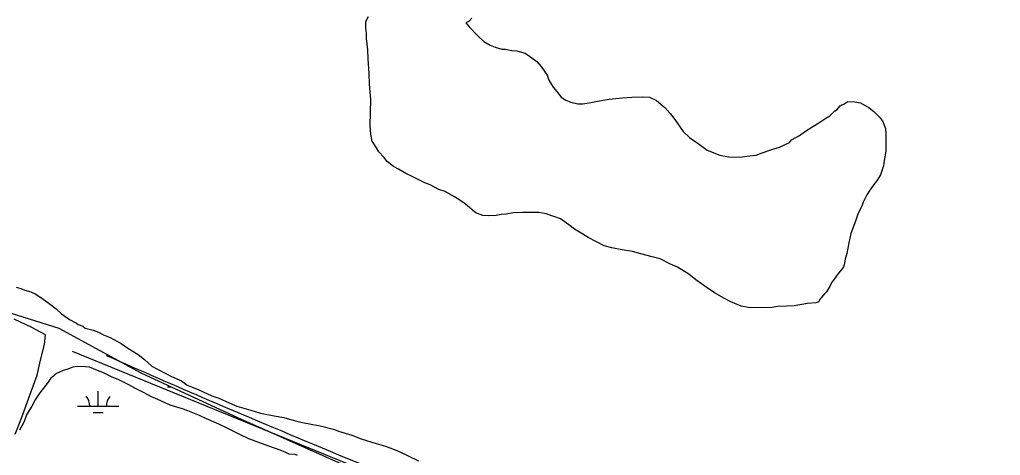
# Model space of a CAD drawing. Extents: x 3245246 to 3283090, y 806824 to 832173.
# Drawn here: x 3266287 to 3268650, y 825064 to 826113 of the extents above; entities that cross this region are included whole.
import ezdxf

# ---------------------------------------------------------------- set-up
doc = ezdxf.new("R2010")
doc.units = 0
for name, color, linetype in [('V-ROAD-CNTR', 7, 'Continuous'), ('V-SITE-VEGE', 7, 'Continuous'), ('V-TOPO-SHOR', 7, 'Continuous'), ('V-WETL-SWMP', 7, 'Continuous')]:
    doc.layers.add(name, color=color, linetype=linetype)

msp = doc.modelspace()

# ---------------------------------------------------------------- linework, layer by layer
at = {"layer": 'V-ROAD-CNTR'}
msp.add_lwpolyline([(3267055.4, 825066), (3267850.3, 824746.5), (3268555, 824466.2)], dxfattribs=at)
msp.add_spline([(3266496.1, 825304.6), (3266743.3, 825197.3), (3267055.4, 825066)], degree=3, dxfattribs=at)
at = {"layer": 'V-SITE-VEGE'}
for p, q in [((3267121.4, 826107.9), (3267127.6, 826119.8)), ((3267376.5, 826116.3), (3267370.4, 826109.2)), ((3267121.2, 826092.4), (3267121.4, 826107.9)), ((3267123.4, 826079.3), (3267121.2, 826092.4)), ((3267365.6, 826106.9), (3267362, 826104.6)), ((3267362, 826104.6), (3267370.2, 826094.9)), ((3267370.4, 826109.2), (3267365.6, 826106.9)), ((3267370.2, 826094.9), (3267390.2, 826074.4)), ((3267123.3, 826067.4), (3267123.4, 826079.3)), ((3267126.4, 826040), (3267123.3, 826067.4)), ((3267390.2, 826074.4), (3267405.5, 826059.9)), ((3267405.5, 826059.9), (3267420.8, 826051.3)), ((3267420.8, 826051.3), (3267432.7, 826046.4)), ((3267432.7, 826046.4), (3267449.3, 826041.4)), ((3267127.3, 826018.5), (3267126.4, 826040)), ((3267449.3, 826041.4), (3267457.6, 826041.3)), ((3267457.6, 826041.3), (3267473.1, 826038.7)), ((3267473.1, 826038.7), (3267485, 826037.3)), ((3267485, 826037.3), (3267505.1, 826032.3)), ((3267505.1, 826032.3), (3267515.8, 826025)), ((3267515.8, 826025), (3267533.4, 826011.7)), ((3267129.2, 825982.7), (3267127.3, 826018.5)), ((3267533.4, 826011.7), (3267544, 825999.6)), ((3267544, 825999.6), (3267558, 825979.1)), ((3267130.1, 825957.7), (3267129.2, 825982.7)), ((3267558, 825979.1), (3267562.6, 825967.2)), ((3267133.1, 825920.7), (3267130.1, 825957.7)), ((3267562.6, 825967.2), (3267573.1, 825950.3)), ((3267573.1, 825950.3), (3267581.3, 825939.5)), ((3267581.3, 825939.5), (3267591.8, 825926.3)), ((3267591.8, 825926.3), (3267603.6, 825919)), ((3267739.5, 825924.2), (3267762.2, 825926.3)), ((3267762.2, 825926.3), (3267788.4, 825927.1)), ((3267788.4, 825927.1), (3267805, 825925.7)), ((3267805, 825925.7), (3267821.6, 825918.3)), ((3267132.2, 825857.6), (3267133.1, 825920.7)), ((3267603.6, 825919), (3267615.5, 825914)), ((3267615.5, 825914), (3267632.1, 825910.2)), ((3267632.1, 825910.2), (3267644, 825910)), ((3267644, 825910), (3267663.1, 825913.4)), ((3267663.1, 825913.4), (3267679.8, 825916.7)), ((3267679.8, 825916.7), (3267707.3, 825921.1)), ((3267707.3, 825921.1), (3267724, 825923.2)), ((3267724, 825923.2), (3267739.5, 825924.2)), ((3267821.6, 825918.3), (3267841.6, 825901.3)), ((3267841.6, 825901.3), (3267854.5, 825886.9)), ((3268257.3, 825896.7), (3268264.5, 825905)), ((3268264.5, 825905), (3268268.1, 825907.3)), ((3268268.1, 825907.3), (3268272.9, 825909.6)), ((3268272.9, 825909.6), (3268278.9, 825913.1)), ((3268278.9, 825913.1), (3268282.6, 825915.4)), ((3268282.6, 825915.4), (3268299.2, 825915.2)), ((3268299.2, 825915.2), (3268313.5, 825912.6)), ((3268313.5, 825912.6), (3268333.6, 825900.4)), ((3267854.5, 825886.9), (3267866.2, 825872.4)), ((3268229.6, 825875.7), (3268239.2, 825881.5)), ((3268239.2, 825881.5), (3268250.1, 825892.1)), ((3268250.1, 825892.1), (3268257.3, 825896.7)), ((3268333.6, 825900.4), (3268345.4, 825891.9)), ((3268345.4, 825891.9), (3268358.3, 825878.6)), ((3268358.3, 825878.6), (3268366.5, 825869)), ((3267133.1, 825836.2), (3267132.2, 825857.6)), ((3267866.2, 825872.4), (3267886.1, 825843.5)), ((3268177.9, 825843), (3268198.3, 825855.9)), ((3268198.3, 825855.9), (3268212.7, 825864)), ((3268212.7, 825864), (3268229.6, 825875.7)), ((3268366.5, 825869), (3268373.4, 825851)), ((3267136.5, 825820.6), (3267133.1, 825836.2)), ((3267886.1, 825843.5), (3267901.4, 825829)), ((3268146.7, 825823.2), (3268165.9, 825833.7)), ((3268165.9, 825833.7), (3268177.9, 825843)), ((3268373.4, 825851), (3268374.4, 825836.7)), ((3268374.4, 825836.7), (3268373.8, 825796.2)), ((3267147, 825803.8), (3267136.5, 825820.6)), ((3267901.4, 825829), (3267927.3, 825810.8)), ((3267927.3, 825810.8), (3267943.8, 825798.7)), ((3268117.8, 825805.8), (3268141.8, 825817.3)), ((3268141.8, 825817.3), (3268146.7, 825823.2)), ((3267152.8, 825794.2), (3267147, 825803.8)), ((3267164.5, 825782.1), (3267152.8, 825794.2)), ((3267943.8, 825798.7), (3267974.6, 825786.3)), ((3267974.6, 825786.3), (3267994.8, 825782.5)), ((3268022.2, 825782.1), (3268038.9, 825784.2)), ((3268038.9, 825784.2), (3268061.6, 825786.3)), ((3268061.6, 825786.3), (3268075.9, 825792)), ((3268075.9, 825792), (3268099.9, 825800.1)), ((3268099.9, 825800.1), (3268117.8, 825805.8)), ((3268373.8, 825796.2), (3268369.9, 825773.7)), ((3267172.7, 825771.3), (3267164.5, 825782.1)), ((3267188, 825759.2), (3267172.7, 825771.3)), ((3267994.8, 825782.5), (3268022.2, 825782.1)), ((3268368.5, 825760.6), (3268364.8, 825748.7)), ((3268369.9, 825773.7), (3268368.5, 825760.6)), ((3267199.9, 825753.1), (3267188, 825759.2)), ((3267217.6, 825742.1), (3267199.9, 825753.1)), ((3267231.8, 825735.9), (3267217.6, 825742.1)), ((3267249.5, 825727.3), (3267231.8, 825735.9)), ((3268361.1, 825739.2), (3268352.6, 825725.1)), ((3268364.8, 825748.7), (3268361.1, 825739.2)), ((3267263.7, 825720), (3267249.5, 825727.3)), ((3267276.8, 825715.1), (3267263.7, 825720)), ((3267296.9, 825704), (3267276.8, 825715.1)), ((3268347.7, 825719.2), (3268335.6, 825702.7)), ((3268352.6, 825725.1), (3268347.7, 825719.2)), ((3267312.3, 825699.1), (3267296.9, 825704)), ((3267333.6, 825686.9), (3267312.3, 825699.1)), ((3268328.3, 825690.9), (3268319.7, 825673.1)), ((3268335.6, 825702.7), (3268328.3, 825690.9)), ((3267345.4, 825679.5), (3267333.6, 825686.9)), ((3267358.3, 825671), (3267345.4, 825679.5)), ((3267366.6, 825665), (3267358.3, 825671)), ((3268319.7, 825673.1), (3268316, 825663.6)), ((3267378.4, 825654.1), (3267366.6, 825665)), ((3267386.6, 825648), (3267378.4, 825654.1)), ((3267403.2, 825641.8), (3267386.6, 825648)), ((3267417.5, 825640.4), (3267403.2, 825641.8)), ((3267435.4, 825641.4), (3267417.5, 825640.4)), ((3267447.3, 825643.6), (3267435.4, 825641.4)), ((3267459.2, 825644.6), (3267447.3, 825643.6)), ((3267476, 825647.9), (3267459.2, 825644.6)), ((3267498.6, 825648.8), (3267476, 825647.9)), ((3267537.9, 825648.3), (3267498.6, 825648.8)), ((3267555.7, 825645.6), (3267537.9, 825648.3)), ((3267577.1, 825638.2), (3267555.7, 825645.6)), ((3268307.4, 825647.1), (3268301.2, 825628.1)), ((3268316, 825663.6), (3268307.4, 825647.1)), ((3267590.1, 825633.3), (3267577.1, 825638.2)), ((3267610.2, 825618.7), (3267590.1, 825633.3)), ((3267624.3, 825608.9), (3267610.2, 825618.7)), ((3268301.2, 825628.1), (3268290, 825598.5)), ((3267644.4, 825596.8), (3267624.3, 825608.9)), ((3267657.4, 825588.2), (3267644.4, 825596.8)), ((3268290, 825598.5), (3268285, 825575.9)), ((3267695.2, 825568.7), (3267657.4, 825588.2)), ((3268285, 825575.9), (3268279.8, 825549.8)), ((3267714.2, 825563.6), (3267695.2, 825568.7)), ((3267734.4, 825559.8), (3267714.2, 825563.6)), ((3267764.1, 825554.6), (3267734.4, 825559.8)), ((3267784.3, 825549.5), (3267764.1, 825554.6)), ((3267811.6, 825542), (3267784.3, 825549.5)), ((3268279.8, 825549.8), (3268276.1, 825536.7)), ((3267830.6, 825537), (3267811.6, 825542)), ((3267855.4, 825524.7), (3267830.6, 825537)), ((3267872, 825517.3), (3267855.4, 825524.7)), ((3268276.1, 825536.7), (3268273.5, 825522.5)), ((3267899.2, 825500.3), (3267872, 825517.3)), ((3267916.8, 825486.9), (3267899.2, 825500.3)), ((3268260.1, 825502.4), (3268255.3, 825496.5)), ((3268268.6, 825513), (3268260.1, 825502.4)), ((3268272.2, 825517.7), (3268268.6, 825513)), ((3268273.5, 825522.5), (3268272.2, 825517.7)), ((3267944, 825467.5), (3267916.8, 825486.9)), ((3268244.3, 825481.2), (3268239.4, 825470.5)), ((3268248, 825485.9), (3268244.3, 825481.2)), ((3268255.3, 825496.5), (3268248, 825485.9)), ((3266278.7, 825469.3), (3266290.6, 825465.6)), ((3266290.6, 825465.6), (3266300, 825461.8)), ((3266300, 825461.8), (3266314.3, 825458.1)), ((3266314.3, 825458.1), (3266326.1, 825452)), ((3267961.7, 825455.3), (3267944, 825467.5)), ((3267985.3, 825441.9), (3267961.7, 825455.3)), ((3268226.1, 825452.8), (3268217.6, 825442.2)), ((3268230.9, 825457.5), (3268226.1, 825452.8)), ((3268235.8, 825465.8), (3268230.9, 825457.5)), ((3268239.4, 825470.5), (3268235.8, 825465.8)), ((3266326.1, 825452), (3266343.8, 825439.8)), ((3266343.8, 825439.8), (3266355.6, 825432.5)), ((3266355.6, 825432.5), (3266375.6, 825416.7)), ((3268000.7, 825433.4), (3267985.3, 825441.9)), ((3268025.5, 825423.5), (3268000.7, 825433.4)), ((3268185.2, 825429.6), (3268153, 825424.1)), ((3268205.5, 825431.7), (3268185.2, 825429.6)), ((3268212.7, 825434), (3268205.5, 825431.7)), ((3268213.9, 825437.5), (3268212.7, 825434)), ((3268217.6, 825442.2), (3268213.9, 825437.5)), ((3266375.6, 825416.7), (3266388.6, 825404.6)), ((3268042.2, 825419.7), (3268025.5, 825423.5)), ((3268075.5, 825419.2), (3268042.2, 825419.7)), ((3268099.3, 825420.1), (3268075.5, 825419.2)), ((3268113.7, 825422.3), (3268099.3, 825420.1)), ((3268135.1, 825423.1), (3268113.7, 825422.3)), ((3268153, 825424.1), (3268135.1, 825423.1)), ((3266388.6, 825404.6), (3266407.4, 825391.3)), ((3266407.4, 825391.3), (3266424, 825382.7)), ((3266424, 825382.7), (3266428.7, 825379.1)), ((3266428.7, 825379.1), (3266439.4, 825375.3)), ((3266439.4, 825375.3), (3266445.3, 825370.5)), ((3266445.3, 825370.5), (3266464.3, 825365.5)), ((3266464.3, 825365.5), (3266477.3, 825360.5)), ((3266477.3, 825360.5), (3266489.1, 825354.4)), ((3266489.1, 825354.4), (3266505.7, 825348.2)), ((3266505.7, 825348.2), (3266531.7, 825333.5)), ((3266531.7, 825333.5), (3266548.2, 825322.6)), ((3266548.2, 825322.6), (3266573, 825306.8)), ((3266573, 825306.8), (3266588.3, 825294.6)), ((3266588.3, 825294.6), (3266606, 825278.9)), ((3266392.6, 825268.8), (3266374.7, 825260.7)), ((3266401, 825271), (3266392.6, 825268.8)), ((3266415.4, 825276.8), (3266401, 825271)), ((3266426.1, 825277.8), (3266415.4, 825276.8)), ((3266446.4, 825277.6), (3266426.1, 825277.8)), ((3266455.9, 825276.2), (3266446.4, 825277.6)), ((3266474.8, 825268.8), (3266455.9, 825276.2)), ((3266487.9, 825263.9), (3266474.8, 825268.8)), ((3266510.3, 825252.8), (3266487.9, 825263.9)), ((3266606, 825278.9), (3266617.8, 825272.8)), ((3266617.8, 825272.8), (3266637.9, 825261.8)), ((3266356.5, 825240.7), (3266335.9, 825214.8)), ((3266361.4, 825249), (3266356.5, 825240.7)), ((3266368.6, 825254.8), (3266361.4, 825249)), ((3266374.7, 825260.7), (3266368.6, 825254.8)), ((3266524.5, 825246.7), (3266510.3, 825252.8)), ((3266550.6, 825234.4), (3266524.5, 825246.7)), ((3266637.9, 825261.8), (3266653.3, 825254.4)), ((3266653.3, 825254.4), (3266677, 825243.4)), ((3266677, 825243.4), (3266691.1, 825233.6)), ((3266564.8, 825225.9), (3266550.6, 825234.4)), ((3266587.2, 825214.8), (3266564.8, 825225.9)), ((3266691.1, 825233.6), (3266717.2, 825222.6)), ((3266717.2, 825222.6), (3266750.3, 825207.8)), ((3266324.9, 825198.2), (3266316.4, 825182.9)), ((3266335.9, 825214.8), (3266324.9, 825198.2)), ((3266603.8, 825206.3), (3266587.2, 825214.8)), ((3266620.4, 825198.9), (3266603.8, 825206.3)), ((3266650, 825185.4), (3266620.4, 825198.9)), ((3266750.3, 825207.8), (3266766.9, 825201.6)), ((3266766.9, 825201.6), (3266791.8, 825190.5)), ((3266316.4, 825182.9), (3266304.2, 825161.6)), ((3266682, 825175.4), (3266650, 825185.4)), ((3266692.6, 825171.7), (3266682, 825175.4)), ((3266721.1, 825160.6), (3266692.6, 825171.7)), ((3266791.8, 825190.5), (3266810.7, 825183.1)), ((3266810.7, 825183.1), (3266844, 825173.1)), ((3266844, 825173.1), (3266867.7, 825165.7)), ((3266298, 825146.2), (3266287, 825124.9)), ((3266304.2, 825161.6), (3266298, 825146.2)), ((3266737.6, 825152), (3266721.1, 825160.6)), ((3266767.2, 825139.7), (3266737.6, 825152)), ((3266867.7, 825165.7), (3266900.9, 825159.2)), ((3266900.9, 825159.2), (3266923.5, 825155.3)), ((3266923.5, 825155.3), (3266948.4, 825147.9)), ((3266948.4, 825147.9), (3266965, 825144.1)), ((3266787.4, 825129.9), (3266767.2, 825139.7)), ((3266819.3, 825113.9), (3266787.4, 825129.9)), ((3266965, 825144.1), (3266993.6, 825138.9)), ((3266993.6, 825138.9), (3267011.4, 825135.1)), ((3267011.4, 825135.1), (3267045.8, 825126.2)), ((3267045.8, 825126.2), (3267055.3, 825122.5)), ((3267055.3, 825122.5), (3267087.3, 825112.6)), ((3266839.4, 825104.1), (3266819.3, 825113.9)), ((3266870.2, 825093), (3266839.4, 825104.1)), ((3267087.3, 825112.6), (3267109.8, 825103.9)), ((3267109.8, 825103.9), (3267146.6, 825092.7)), ((3266890.4, 825085.5), (3266870.2, 825093)), ((3266915.3, 825076.8), (3266890.4, 825085.5)), ((3266927.1, 825071.9), (3266915.3, 825076.8)), ((3267146.6, 825092.7), (3267169.1, 825086.4)), ((3267169.1, 825086.4), (3267199.9, 825074.1)), ((3266936.6, 825067), (3266927.1, 825071.9)), ((3266950.9, 825066.8), (3266936.6, 825067)), ((3266956.8, 825064.4), (3266950.9, 825066.8)), ((3267199.9, 825074.1), (3267248.4, 825050.8))]:
    msp.add_line(p, q, dxfattribs=at)
at = {"layer": 'V-TOPO-SHOR'}
for points in [[(3266276.4, 825115.7), (3266291.6, 825153.7), (3266311.9, 825209.5), (3266329.7, 825257.6), (3266337.3, 825293.1), (3266347.4, 825331.1), (3266350, 825354), (3266317, 825371.7), (3266273.9, 825392)], [(3266413.8, 825315.4), (3268751.2, 824361.2), (3269128.7, 824181.2), (3271358.1, 822867.5), (3272904.3, 822039.6)]]:
    msp.add_lwpolyline(points, dxfattribs=at)
at = {"layer": 'V-WETL-SWMP'}
for p, q in [((3266476.5, 825182.9), (3266476.5, 825218.9)), ((3266643.5, 825229.2), (3266652.3, 825229.2)), ((3266426.5, 825182.9), (3266526.5, 825182.8)), ((3266464.4, 825167.4), (3266488.4, 825167.4))]:
    msp.add_line(p, q, dxfattribs=at)
msp.add_lwpolyline([(3266095.4, 825460.2), (3266382.1, 825370.6), (3266579.2, 825262.9), (3266812.2, 825155.3), (3267134.8, 825011.9), (3267278.2, 824958), (3267493.2, 824850.4), (3267618.7, 824814.6), (3267690.4, 824796.6), (3267780, 824724.9), (3267762, 824635.2), (3267690.4, 824527.6), (3267690.4, 824366.2), (3267780, 824186.8), (3267905.4, 824079.2), (3268156.3, 823953.7), (3268263.9, 823881.9), (3268317.6, 823828.1), (3268425.1, 823756.4), (3268550.6, 823917.8), (3268622.3, 824025.4), (3268729.8, 824043.3)], dxfattribs=at)
for centre, start, end in [((3266421.2, 825183.4), 359.2032, 40.7468), ((3266531.7, 825183.3), 139.2032, 180.7468)]:
    msp.add_arc(centre, 35.2, start, end, dxfattribs=at)

doc.saveas('drawing.dxf')
